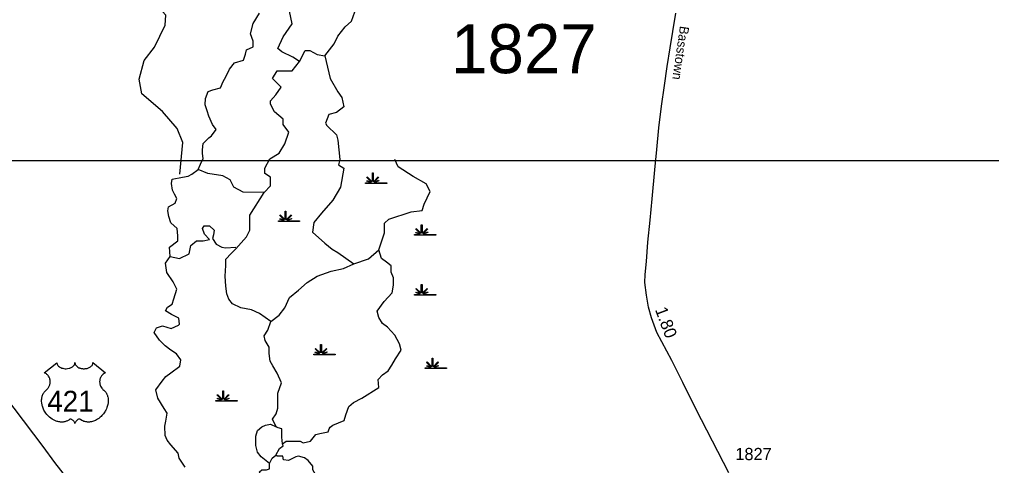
# Model space of a CAD drawing. Extents: x 2093524 to 2270757, y 289120 to 570408.
# Drawn here: x 2185998 to 2195920, y 475884 to 480435 of the extents above; entities that cross this region are included whole.
import ezdxf

# ---------------------------------------------------------------- set-up
doc = ezdxf.new("R2010")
doc.units = 0
for name, color, linetype in [('Exist Hydrographic Creek Single Shore', 7, 'Continuous'), ('Exist Hydrographic Misc Water Feature', 7, 'Continuous'), ('Exist Hydrographic Swamp CELL', 7, 'Continuous'), ('Exist Road Primary US Attributed', 7, 'Continuous'), ('Exist Road Primary US Shield CELL', 7, 'Continuous'), ('Exist Road Primary US Shield Number Label', 7, 'Continuous'), ('Exist Road Secondary Mileage Hundredths English Label', 7, 'Continuous'), ('Exist Road Secondary Type 51 Attributed', 7, 'Continuous'), ('Exist Road Secondary Type 51 Label', 7, 'Continuous'), ('Exist Road Secondary Type 51 Number Label', 7, 'Continuous'), ('Map Preparation Inset Cut Line', 7, 'Continuous')]:
    doc.layers.add(name, color=color, linetype=linetype)

msp = doc.modelspace()

# ---------------------------------------------------------------- linework, layer by layer
at = {"layer": 'Exist Hydrographic Creek Single Shore'}
for points in [[(2189114.6, 480063), (2189211.8, 480188), (2189246.5, 480264.4), (2189322.9, 480361.5), (2189385.4, 480417.1), (2189420.1, 480514.3), (2189406.2, 480590.6), (2189357.6, 480798.9), (2189309, 480916.9), (2189211.8, 481048.8), (2189211.8, 481125.2), (2189209.9, 481287.7)], [(2187535.3, 478015.1), (2187528.3, 478112.3), (2187615.1, 478178.2), (2187615.1, 478226.8), (2187608.2, 478303.2), (2187542.2, 478358.7), (2187521.4, 478424.7), (2187511, 478483.7), (2187517.9, 478521.9), (2187587.4, 478560.1), (2187604.7, 478608.6), (2187580.4, 478653.8), (2187559.6, 478692), (2187549.2, 478761.4), (2187556.1, 478806.5), (2187663.7, 478827.3), (2187719.3, 478837.7), (2187757.4, 478855.1), (2187823.4, 478903.7), (2187844.2, 478959.2), (2187872, 479018.2), (2187865, 479066.8), (2187865, 479105), (2187872, 479171), (2187931, 479226.5), (2187958.8, 479247.3), (2188007.4, 479313.3), (2187969.2, 479361.9), (2187931, 479448.7), (2187913.6, 479504.2), (2187892.8, 479563.2), (2187896.3, 479629.1), (2187924.1, 479698.6), (2187972.6, 479715.9), (2188049, 479736.8), (2188076.8, 479802.7), (2188104.5, 479851.3), (2188142.7, 479927.7), (2188191.3, 479993.6), (2188285, 480021.4), (2188305.9, 480080.4), (2188316.3, 480125.5), (2188382.2, 480156.8), (2188382.2, 480212.3), (2188354.5, 480288.7), (2188382.2, 480392.8), (2188448.2, 480500.4)], [(2188494.8, 478668.1), (2188559.3, 478737.1), (2188559.3, 478827.3), (2188503.7, 478862), (2188503.7, 478917.6), (2188552.3, 479014.8), (2188649.5, 479070.3), (2188705, 479167.5), (2188746.7, 479285.5), (2188691.2, 479361.9), (2188691.2, 479417.4), (2188600.9, 479493.8), (2188559.3, 479570.1), (2188559.3, 479604.9), (2188614.8, 479667.3), (2188670.3, 479743.7), (2188635.6, 479778.4), (2188580.1, 479833.9), (2188628.7, 479910.3), (2188781.4, 479910.3), (2188857.8, 480007.5), (2188788.4, 480049.1), (2188677.3, 480104.7), (2188635.6, 480139.4), (2188691.2, 480257.4), (2188781.4, 480389.3), (2188753.6, 480521.2)], [(2188857.8, 480007.5), (2188913.3, 480118.6), (2188961.9, 480118.6), (2189038.3, 480076.9), (2189114.6, 480063)], [(2189114.6, 480063), (2189170.2, 479833.9), (2189246.5, 479695.1), (2189288.2, 479639.6), (2189309, 479542.4), (2189232.7, 479486.8), (2189156.3, 479466), (2189121.6, 479375.8), (2189135.5, 479354.9), (2189232.7, 479257.7), (2189246.5, 479202.2), (2189267.4, 479007.8), (2189253.5, 478952.3), (2189309, 478917.6), (2189274.3, 478723.2), (2189197.9, 478591.3), (2189079.9, 478459.4), (2189003.6, 478362.2), (2188989.7, 478265), (2189114.6, 478153.9), (2189191, 478091.5), (2189246.5, 478056.7), (2189409.7, 477942.2)], [(2189665.9, 478083.9), (2189725.5, 478258.1), (2189725.5, 478355.3), (2189767.2, 478396.9), (2189996.3, 478473.3), (2190107.4, 478487.2), (2190128.2, 478549.6), (2190190.7, 478681.5), (2190149, 478757.9), (2190017.1, 478834.3), (2189864.4, 478931.5), (2189829.7, 479007.8)], [(2188073.3, 478841.2), (2187920.6, 478862), (2187823.4, 478903.7)], [(2188494.8, 478668.1), (2188281.6, 478674.6), (2188184.4, 478723.2), (2188149.7, 478799.6), (2188073.3, 478841.2)], [(2188208, 478093.3), (2188316.3, 478216.4), (2188351, 478285.8), (2188351, 478362.2), (2188351, 478438.6), (2188494.8, 478668.1)], [(2187535.3, 478015.1), (2187632.5, 477997.7), (2187729.7, 478042.9), (2187747, 478129.6), (2187806, 478178.2), (2187872, 478178.2), (2187937.9, 478188.6), (2187885.9, 478244.2), (2187865, 478303.2), (2187882.4, 478331), (2187937.9, 478331), (2187986.5, 478285.8), (2187979.6, 478237.2), (2187969.2, 478199.1), (2188007.4, 478143.5), (2188062.9, 478112.3), (2188101.1, 478105.3), (2188205.2, 478112.3)], [(2188562.7, 477352.1), (2188448.2, 477435.4), (2188364.9, 477473.6), (2188257.3, 477494.4), (2188174, 477532.6), (2188135.8, 477581.2), (2188115, 477636.7), (2188104.5, 477713.1), (2188097.6, 477817.2), (2188104.5, 477924.8), (2188104.5, 477990.8), (2188160.1, 478046.3), (2188208, 478093.3)], [(2188684.2, 476106), (2188718.9, 476133.8), (2188788.4, 476133.8), (2188864.7, 476133.8), (2188892.5, 476116.4), (2188968.8, 476133.8), (2189024.4, 476199.7), (2189062.6, 476210.1), (2189149.3, 476227.5), (2189159.8, 476258.7), (2189170.2, 476276.1), (2189197.9, 476296.9), (2189312.5, 476342), (2189329.8, 476401), (2189361.1, 476487.8), (2189406.2, 476526), (2189493, 476571.1), (2189666.5, 476678.7), (2189659.6, 476762), (2189704.7, 476810.6), (2189760.3, 476848.8), (2189798.4, 476907.8), (2189836.6, 476973.8), (2189895.6, 477060.5), (2189878.3, 477126.5), (2189829.7, 477213.3), (2189753.3, 477296.6), (2189704.7, 477334.8), (2189666.5, 477393.8), (2189649.2, 477459.7), (2189722.1, 477556.9), (2189801.9, 477647.2), (2189815.8, 477723.5), (2189815.8, 477799.9), (2189791.5, 477855.4), (2189791.5, 477921.4), (2189742.9, 477959.6), (2189694.3, 477997.7), (2189665.9, 478083.9)], [(2189409.7, 477942.2), (2189558.9, 477994.3), (2189665.9, 478083.9)], [(2187688, 475866.5), (2187629, 475960.2), (2187618.6, 476008.8), (2187542.2, 476095.6), (2187504, 476144.2), (2187486.7, 476189.3), (2187483.2, 476286.5), (2187493.6, 476335.1), (2187504, 476418.4), (2187476.3, 476467), (2187410.3, 476571.1), (2187389.5, 476657.9), (2187455.5, 476744.7), (2187493.6, 476793.3), (2187542.2, 476831.5), (2187636, 476897.4), (2187646.4, 476963.4), (2187601.2, 477022.4), (2187542.2, 477060.5), (2187486.7, 477105.7), (2187427.7, 477164.7), (2187372.1, 477241), (2187396.4, 477289.6), (2187458.9, 477310.5), (2187545.7, 477282.7), (2187622.1, 477317.4), (2187632.5, 477327.8), (2187625.5, 477386.8), (2187549.2, 477425), (2187490.2, 477463.2), (2187507.5, 477501.4), (2187556.1, 477529.1), (2187573.5, 477584.7), (2187604.7, 477681.9), (2187566.5, 477758.2), (2187500.6, 477852), (2187490.2, 477949.1), (2187535.3, 478015.1)], [(2188562.7, 477352.1), (2188649.5, 477418.1), (2188705, 477494.4), (2188753.6, 477598.6), (2188847.4, 477674.9), (2188934.1, 477751.3), (2189038.3, 477817.2), (2189180.6, 477865.8), (2189305.5, 477893.6), (2189409.7, 477942.2)], [(2188673.8, 476727.3), (2188628.7, 476828), (2188583.6, 476900.9), (2188555.8, 476949.5), (2188545.4, 477025.8), (2188545.4, 477091.8), (2188507.2, 477161.2), (2188496.8, 477206.3), (2188531.5, 477265.3), (2188562.7, 477352.1)], [(2188618.3, 476279.5), (2188580.1, 476355.9), (2188618.3, 476411.5), (2188635.6, 476470.5), (2188635.6, 476564.2), (2188635.6, 476623.2), (2188673.8, 476727.3)], [(2188548.8, 475904.7), (2188465.5, 475974.1), (2188427.4, 476019.2), (2188410, 476088.6), (2188410, 476126.8), (2188410, 476182.4), (2188427.4, 476241.4), (2188472.5, 476279.5), (2188510.7, 476296.9), (2188559.3, 476307.3), (2188618.3, 476279.5)], [(2188684.2, 476106), (2188677.3, 476171.9), (2188677.3, 476220.5), (2188677.3, 476258.7), (2188639.1, 476269.1), (2188618.3, 476279.5)], [(2188548.8, 475904.7), (2188576.6, 475960.2), (2188614.8, 475991.4), (2188653, 476057.4), (2188691.2, 476085.2), (2188684.2, 476106)], [(2188656.5, 475293.8), (2188732.8, 475318.1), (2188788.4, 475286.8), (2188836.9, 475293.8), (2188875.1, 475314.6), (2188913.3, 475352.8), (2188941.1, 475391), (2188961.9, 475446.5), (2188979.3, 475533.3), (2189027.9, 475599.2), (2189045.2, 475658.2), (2189038.3, 475762.4), (2188993.1, 475838.7), (2188993.1, 475876.9), (2188944.6, 475935.9), (2188906.4, 475963.7), (2188847.4, 475981), (2188819.6, 475974.1), (2188743.2, 475935.9), (2188694.6, 475942.9), (2188687.7, 475981), (2188628.7, 475981), (2188614.8, 475991.4)], [(2188656.5, 475293.8), (2188618.3, 475384), (2188618.3, 475446.5), (2188618.3, 475495.1), (2188656.5, 475561), (2188684.2, 475620), (2188694.6, 475647.8), (2188677.3, 475696.4), (2188618.3, 475734.6), (2188552.3, 475751.9), (2188476, 475772.8), (2188458.6, 475790.1), (2188448.2, 475821.4), (2188472.5, 475838.7), (2188521.1, 475838.7), (2188548.8, 475849.1), (2188548.8, 475904.7)]]:
    msp.add_lwpolyline(points, dxfattribs=at)
at = {"layer": 'Exist Hydrographic Misc Water Feature'}
msp.add_lwpolyline([(2187635.9, 478856), (2187666.8, 479180.1), (2187608, 479322.3), (2187456.9, 479495.9), (2187246.9, 479677.3), (2187220.9, 479825.4), (2187269.9, 480017.9), (2187376.9, 480153.5), (2187483.9, 480377.7), (2187491.9, 480479.3), (2187231.9, 480766.5), (2187088.8, 480831.7)], dxfattribs=at)
at = {"layer": 'Exist Hydrographic Swamp CELL'}
for points in [[(2189528.9, 478768.5), (2189581.5, 478768.6), (2189583.5, 478772.2), (2189545.2, 478787), (2189548.1, 478792.2), (2189585.9, 478776.4), (2189587.5, 478779.3), (2189543, 478823.9), (2189548.2, 478829), (2189593.5, 478783.5), (2189599.8, 478785.9), (2189599.8, 478869), (2189607, 478869), (2189607, 478785.9), (2189613.3, 478783.5), (2189658.7, 478829), (2189663.8, 478823.9), (2189619.4, 478779.3), (2189621.4, 478775.7), (2189662.2, 478794.3), (2189664.7, 478789.3), (2189623.7, 478771.5), (2189625.3, 478768.6), (2189746.4, 478768.5), (2189746.4, 478761.4), (2189528.9, 478761.4)], [(2188640.3, 478379.7), (2188692.9, 478379.8), (2188694.9, 478383.4), (2188656.7, 478398.2), (2188659.5, 478403.4), (2188697.3, 478387.7), (2188698.9, 478390.6), (2188654.4, 478435.1), (2188659.6, 478440.2), (2188704.9, 478394.7), (2188711.2, 478397.1), (2188711.2, 478480.2), (2188718.4, 478480.2), (2188718.4, 478397.1), (2188724.7, 478394.7), (2188770.1, 478440.2), (2188775.2, 478435.1), (2188730.8, 478390.6), (2188732.8, 478387), (2188773.7, 478405.6), (2188776.1, 478400.5), (2188735.1, 478382.7), (2188736.7, 478379.8), (2188857.8, 478379.7), (2188857.8, 478372.6), (2188640.3, 478372.6)], [(2190028.7, 478240.9), (2190081.3, 478241), (2190083.3, 478244.6), (2190045.1, 478259.4), (2190048, 478264.6), (2190085.7, 478248.8), (2190087.3, 478251.7), (2190042.9, 478296.3), (2190048, 478301.4), (2190093.3, 478255.9), (2190099.6, 478258.3), (2190099.6, 478341.4), (2190106.9, 478341.4), (2190106.8, 478258.3), (2190113.2, 478255.9), (2190158.5, 478301.4), (2190163.6, 478296.3), (2190119.2, 478251.7), (2190121.2, 478248.1), (2190162.1, 478266.7), (2190164.5, 478261.7), (2190123.6, 478243.9), (2190125.2, 478241), (2190246.2, 478240.9), (2190246.2, 478233.8), (2190028.7, 478233.8)], [(2190028.7, 477630), (2190081.3, 477630), (2190083.3, 477633.6), (2190045.1, 477648.5), (2190048, 477653.7), (2190085.7, 477637.9), (2190087.3, 477640.8), (2190042.9, 477685.4), (2190048, 477690.5), (2190093.3, 477645), (2190099.6, 477647.4), (2190099.6, 477730.5), (2190106.9, 477730.5), (2190106.8, 477647.4), (2190113.2, 477645), (2190158.5, 477690.5), (2190163.6, 477685.4), (2190119.2, 477640.8), (2190121.2, 477637.2), (2190162.1, 477655.8), (2190164.5, 477650.8), (2190123.6, 477633), (2190125.2, 477630), (2190246.2, 477630), (2190246.2, 477622.9), (2190028.7, 477622.9)], [(2189001.3, 477019.1), (2189053.9, 477019.1), (2189055.9, 477022.7), (2189017.6, 477037.6), (2189020.5, 477042.8), (2189058.3, 477027), (2189059.9, 477029.9), (2189015.4, 477074.4), (2189020.6, 477079.6), (2189065.8, 477034.1), (2189072.2, 477036.5), (2189072.2, 477119.6), (2189079.4, 477119.6), (2189079.4, 477036.5), (2189085.7, 477034.1), (2189131.1, 477079.6), (2189136.2, 477074.4), (2189091.8, 477029.9), (2189093.7, 477026.3), (2189134.6, 477044.9), (2189137.1, 477039.9), (2189096.1, 477022), (2189097.7, 477019.1), (2189218.8, 477019.1), (2189218.8, 477011.9), (2189001.3, 477011.9)], [(2190139.8, 476880.2), (2190192.4, 476880.3), (2190194.4, 476883.9), (2190156.2, 476898.7), (2190159.1, 476903.9), (2190196.8, 476888.2), (2190198.4, 476891.1), (2190154, 476935.6), (2190159.1, 476940.7), (2190204.4, 476895.2), (2190210.7, 476897.6), (2190210.7, 476980.7), (2190218, 476980.7), (2190217.9, 476897.6), (2190224.3, 476895.2), (2190269.6, 476940.7), (2190274.7, 476935.6), (2190230.3, 476891.1), (2190232.3, 476887.5), (2190273.2, 476906.1), (2190275.6, 476901), (2190234.6, 476883.2), (2190236.2, 476880.3), (2190357.3, 476880.2), (2190357.3, 476873.1), (2190139.8, 476873.1)], [(2188001.6, 476547), (2188054.2, 476547.1), (2188056.2, 476550.7), (2188018, 476565.5), (2188020.9, 476570.7), (2188058.6, 476555), (2188060.2, 476557.8), (2188015.8, 476602.4), (2188020.9, 476607.5), (2188066.2, 476562), (2188072.5, 476564.4), (2188072.5, 476647.5), (2188079.8, 476647.5), (2188079.7, 476564.4), (2188086.1, 476562), (2188131.4, 476607.5), (2188136.5, 476602.4), (2188092.1, 476557.8), (2188094.1, 476554.2), (2188135, 476572.8), (2188137.4, 476567.8), (2188096.4, 476550), (2188098.1, 476547.1), (2188219.1, 476547), (2188219.1, 476539.9), (2188001.6, 476539.9)]]:
    msp.add_lwpolyline(points, close=True, dxfattribs=at)
at = {"layer": 'Exist Road Primary US Attributed'}
msp.add_lwpolyline([(2187243, 474768.5), (2186735.8, 475431.8), (2186359, 475913.6), (2186240.3, 476076.7), (2185539.4, 476998.4), (2185384, 477185.7), (2185137.8, 477582.3), (2185082.6, 477683.3), (2184971.3, 477901.4), (2184932.2, 477985.6), (2184896.6, 478069.7), (2184880, 478108.8), (2184754.5, 478412.3), (2184711.8, 478528.4), (2184649.1, 478693.2), (2184556.7, 478939.8), (2184489.1, 479129.4), (2184351.8, 479512.9), (2184283.5, 479669.8), (2184191.5, 479955), (2184093.4, 480253.1), (2184034.3, 480410.6)], dxfattribs=at)
at = {"layer": 'Exist Road Primary US Shield CELL'}
msp.add_lwpolyline([(2186380.1, 476933.4), (2186380.4, 476928), (2186381.7, 476921.7), (2186382.7, 476918.5), (2186385.7, 476912.2), (2186390.5, 476904.9), (2186397.3, 476897.6), (2186405, 476891.3), (2186410.2, 476888), (2186418.9, 476883.3), (2186428.9, 476879.1), (2186440, 476875.9), (2186451.3, 476873.6), (2186463.7, 476872.3), (2186475.9, 476872), (2186489.1, 476873), (2186503.7, 476875.8), (2186510.5, 476877.6), (2186518, 476880.2), (2186525, 476883), (2186532.6, 476887.1), (2186538.8, 476891.1), (2186543.6, 476894.6), (2186550.4, 476901.1), (2186555.9, 476907.9), (2186558.2, 476911.7), (2186560.1, 476915.3), (2186562.8, 476923.1), (2186563.6, 476926.5), (2186564.1, 476933.6), (2186564.6, 476927.6), (2186565.2, 476923.9), (2186566.2, 476920.3), (2186567.7, 476916.4), (2186570.4, 476910.9), (2186573.5, 476906.4), (2186579.2, 476899.6), (2186582.8, 476896.3), (2186586, 476893.6), (2186594.8, 476887.6), (2186605, 476882.4), (2186610, 476880.2), (2186615.1, 476878.4), (2186621.7, 476876.4), (2186628.4, 476874.8), (2186635.1, 476873.7), (2186642, 476872.7), (2186648.9, 476872.2), (2186654.6, 476872), (2186661.6, 476872.1), (2186668.1, 476872.5), (2186674.7, 476873.2), (2186682, 476874.5), (2186687.8, 476875.7), (2186695.6, 476877.8), (2186702.6, 476880.3), (2186708.7, 476883), (2186716.7, 476887.1), (2186723.1, 476891.2), (2186727.9, 476895), (2186733.5, 476900.1), (2186738.8, 476906.3), (2186741.9, 476910.8), (2186744.1, 476915.4), (2186746.2, 476920.3), (2186747.4, 476925.4), (2186748, 476929.9), (2186748.1, 476933.8), (2186876.7, 476831.3), (2186873.7, 476830.2), (2186866.7, 476826.7), (2186861.2, 476823.5), (2186852.3, 476817.2), (2186848.5, 476813.8), (2186844.7, 476810.2), (2186841.2, 476806.4), (2186838.2, 476802.9), (2186834.4, 476797.7), (2186831.1, 476792.5), (2186827.8, 476786.8), (2186825.4, 476781.9), (2186821.5, 476771.6), (2186819.6, 476765), (2186818.4, 476759.5), (2186816.9, 476748), (2186816.5, 476742.5), (2186816.5, 476737.1), (2186816.8, 476731.4), (2186817.3, 476726), (2186818.3, 476720.3), (2186819.2, 476715.3), (2186820.8, 476709.1), (2186823.1, 476702), (2186825.9, 476695.1), (2186831.8, 476683.9), (2186839.3, 476672.5), (2186844.7, 476666.1), (2186850.1, 476660.6), (2186858, 476653.9), (2186862.3, 476650.1), (2186867.2, 476645.2), (2186875.3, 476635.9), (2186878.5, 476631.4), (2186881.8, 476626.5), (2186884.9, 476621.4), (2186887.9, 476615.9), (2186890.3, 476611.2), (2186894.9, 476600.1), (2186898.2, 476589.4), (2186899.7, 476583.8), (2186902.1, 476571.2), (2186903, 476565), (2186904, 476552.6), (2186904, 476537.8), (2186902.9, 476523.6), (2186900.2, 476507.1), (2186898, 476497.3), (2186894.6, 476485.8), (2186891.4, 476475.8), (2186885.5, 476461.2), (2186880.3, 476450.5), (2186873.5, 476438.1), (2186868.9, 476430.5), (2186863.5, 476422.5), (2186856.7, 476413.2), (2186848.8, 476403.3), (2186839.3, 476392.9), (2186831.7, 476385.2), (2186821.6, 476376.3), (2186815.6, 476371.3), (2186806.9, 476364.7), (2186795.1, 476356.8), (2186783.4, 476350.1), (2186773.4, 476345), (2186764.6, 476341.2), (2186753.2, 476336.8), (2186734.2, 476331.6), (2186727.3, 476330.2), (2186719.1, 476328.9), (2186711.5, 476328.2), (2186704, 476327.7), (2186694, 476327.7), (2186684, 476328.5), (2186674.6, 476329.9), (2186664.8, 476331.9), (2186654.6, 476334.9), (2186645.3, 476338.6), (2186635.8, 476343.2), (2186619.9, 476353.3), (2186615.3, 476355.7), (2186612.8, 476356.4), (2186606.6, 476356.7), (2186600.8, 476355.5), (2186594.9, 476353.1), (2186591.3, 476351.2), (2186586.6, 476348.1), (2186582.9, 476345.2), (2186578.5, 476341), (2186575.5, 476337.5), (2186573.2, 476334.8), (2186568.7, 476327.7), (2186567.1, 476324.4), (2186565.4, 476320.1), (2186564, 476313.7), (2186562, 476321.7), (2186559.6, 476327), (2186556.9, 476331.6), (2186554, 476335.6), (2186549.5, 476340.8), (2186545.5, 476344.7), (2186540.6, 476348.6), (2186535.5, 476351.7), (2186531.3, 476353.9), (2186527.5, 476355.3), (2186522.9, 476356.5), (2186519.1, 476356.8), (2186516, 476356.7), (2186511.7, 476355.7), (2186505.9, 476351.5), (2186500.4, 476347.7), (2186494.4, 476344), (2186487.3, 476340.2), (2186482, 476337.8), (2186475.8, 476335.3), (2186468.5, 476332.9), (2186460.6, 476330.8), (2186452.5, 476329.2), (2186445.3, 476328.1), (2186437.7, 476327.4), (2186430.8, 476327.2), (2186423.5, 476327.3), (2186416.8, 476327.8), (2186409, 476328.5), (2186399.2, 476329.9), (2186391.2, 476331.8), (2186382.7, 476334), (2186373.9, 476336.8), (2186364.6, 476340.3), (2186352.9, 476345.4), (2186344.8, 476349.6), (2186331.9, 476357), (2186316.9, 476367.4), (2186305.6, 476376.6), (2186297.2, 476384.1), (2186285, 476396.6), (2186277.8, 476404.7), (2186266.6, 476419.3), (2186259.3, 476429.9), (2186254.7, 476437.6), (2186247.8, 476450.1), (2186244.1, 476457.9), (2186239.2, 476469.3), (2186235.4, 476479.7), (2186232.2, 476489.6), (2186230.5, 476495.9), (2186228.1, 476506.9), (2186226.6, 476514.7), (2186225.1, 476525.4), (2186224.3, 476536.8), (2186224.2, 476547.2), (2186224.4, 476555.8), (2186225.4, 476565.9), (2186227.1, 476576.7), (2186229.2, 476585.9), (2186231.1, 476592.5), (2186233.8, 476600.5), (2186237.4, 476609.4), (2186241.6, 476617.9), (2186245.7, 476625), (2186250.8, 476632.6), (2186255.8, 476639), (2186262.4, 476646.2), (2186269.2, 476652.7), (2186275.5, 476657.8), (2186282.9, 476665.1), (2186286.8, 476669.5), (2186291.5, 476675.7), (2186295.2, 476681.4), (2186298.2, 476686.5), (2186302.1, 476694), (2186304.4, 476699.6), (2186307.4, 476708.3), (2186308.9, 476714.3), (2186310.4, 476722.2), (2186311.4, 476729.5), (2186311.7, 476738.7), (2186311.5, 476746.3), (2186310.5, 476755.2), (2186308.9, 476763.7), (2186306.9, 476771.2), (2186303.7, 476779.7), (2186300.7, 476785.9), (2186295.8, 476794.4), (2186290.3, 476802.2), (2186284.7, 476808.6), (2186279, 476814.3), (2186273.5, 476818.5), (2186268.3, 476822.2), (2186261.8, 476826.2), (2186255.5, 476829.3), (2186251.5, 476830.9)], close=True, dxfattribs=at)
at = {"layer": 'Exist Road Secondary Type 51 Attributed'}
msp.add_lwpolyline([(2193236.8, 475810.6), (2193072.7, 476131.4), (2192902.2, 476464.1), (2192770.4, 476731.1), (2192657.2, 476956.1), (2192505, 477239.7), (2192448.2, 477390.7), (2192418.3, 477498.3), (2192397.3, 477620.9), (2192381.8, 477750.2), (2192383.2, 477834.1), (2192398.3, 477966), (2192412.7, 478162.2), (2192435.2, 478386.1), (2192455.7, 478604.1), (2192481.6, 478900.1), (2192502.2, 479108.3), (2192524.6, 479328.3), (2192551.4, 479550.5), (2192581.8, 479760.5), (2192610.3, 479954.7), (2192639.1, 480144.7), (2192666.1, 480313.1), (2192698.6, 480499.1)], dxfattribs=at)
at = {"layer": 'Map Preparation Inset Cut Line'}
msp.add_lwpolyline([(2227216.3, 438144.1), (2175307, 438144.1), (2175307, 478995.7), (2227216.3, 478995.7)], close=True, dxfattribs=at)

# ---------------------------------------------------------------- texts
at = {"layer": 'Exist Road Primary US Shield Number Label'}
msp.add_text('421', height=212.5, dxfattribs=at).set_placement((2186281.3, 476434))
at = {"layer": 'Exist Road Secondary Mileage Hundredths English Label'}
msp.add_text('1.80', height=125, rotation=290.61819, dxfattribs=at).set_placement((2192483, 477475.5))
at = {"layer": 'Exist Road Secondary Type 51 Label'}
msp.add_text('Basstown', height=95, rotation=261.74961, dxfattribs=at).set_placement((2192740.4, 480372.3))
at = {"layer": 'Exist Road Secondary Type 51 Number Label'}
for height, p in [(500, (2190402.8, 479887)), (125, (2193304.7, 475939.1))]:
    msp.add_text('1827', height=height, dxfattribs=at).set_placement(p)

doc.saveas('drawing.dxf')
